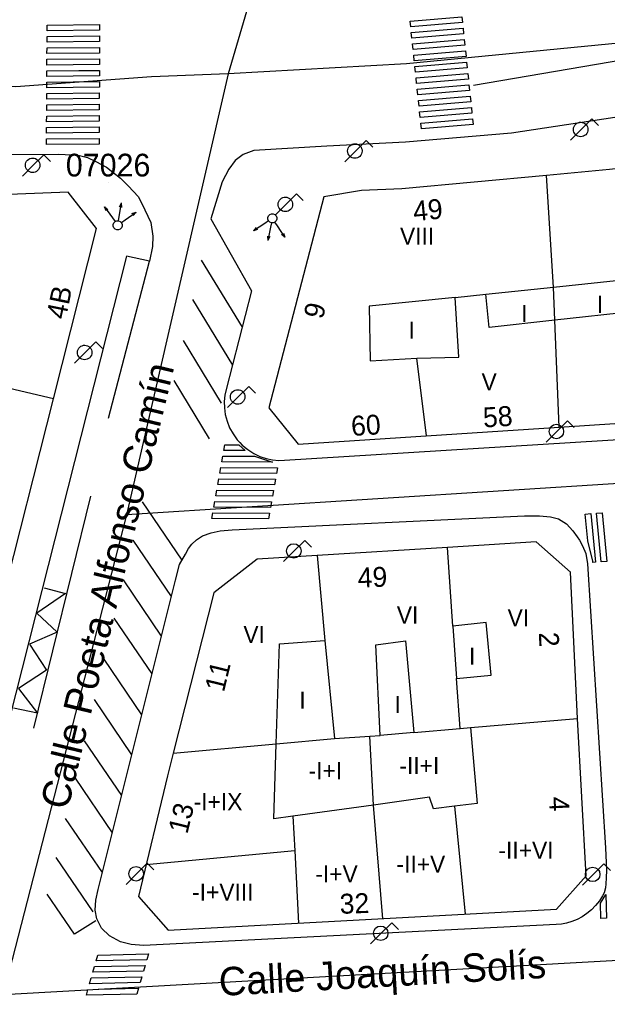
# Model space of a CAD drawing. Extents: x 282771 to 285132, y 4823109 to 4825496.
# Drawn here: x 285025.8 to 285077.5, y 4823199.9 to 4823286 of the extents above; entities that cross this region are included whole.
import ezdxf

# ---------------------------------------------------------------- set-up
doc = ezdxf.new("R2010")
doc.units = 0
for name, color, linetype in [('ACERA-BORDILLO', 7, 'Continuous'), ('APARCAMIENTO', 7, 'Continuous'), ('CALLE-EJE', 7, 'Continuous'), ('CALLE-TEXTO', 7, 'Continuous'), ('CARGA_DESCARGA', 7, 'Continuous'), ('EDIFICIO', 7, 'Continuous'), ('FAROLA', 7, 'Continuous'), ('INTERIOR-EDIFICIO', 7, 'Continuous'), ('MEDIANERA', 7, 'Continuous'), ('NUM-LOCAL', 7, 'Continuous'), ('NUM-PORTAL', 7, 'Continuous'), ('PASO-PEATONES', 7, 'Continuous'), ('SEMAFORO', 7, 'Continuous'), ('SENAL-VIARIA', 7, 'Continuous'), ('TXT-ALTURA-EDIFICIO', 7, 'Continuous'), ('VERTICE-RTM', 7, 'Continuous')]:
    doc.layers.add(name, color=color, linetype=linetype)

msp = doc.modelspace()

# ---------------------------------------------------------------- linework, layer by layer
at = {"layer": 'ACERA-BORDILLO'}
for points in [[(285130.1, 4823286.939), (285125.212, 4823286.112), (285080.052, 4823277.722), (285069.015, 4823276.037), (285059.69, 4823275.26), (285052.789, 4823274.918), (285046.368, 4823274.512), (285045.426, 4823274.175), (285044.716, 4823273.659), (285044.148, 4823272.895), (285043.579, 4823271.776), (285042.566, 4823268.506), (285046.156, 4823262.193), (285043.911, 4823253.518)], [(284973.335, 4823280.515), (284975.946, 4823280.08), (284989.535, 4823277.152), (284997.585, 4823275.566), (285004.486, 4823274.604), (285013.438, 4823274.168), (285023.82, 4823274.168), (285029.211, 4823274.208), (285030.92, 4823274.115), (285031.724, 4823273.92), (285032.47, 4823273.564), (285033.394, 4823273.067), (285034.619, 4823272.107), (285035.294, 4823271.414), (285036.202, 4823270.439), (285036.77, 4823269.319), (285037.285, 4823268.199), (285037.48, 4823266.991), (285037.445, 4823266.085), (285037.178, 4823264.788), (285035.154, 4823265.232), (285018.52, 4823199.615)], [(285043.911, 4823253.518), (285043.809, 4823253.011), (285043.759, 4823252.47), (285043.769, 4823251.904), (285043.848, 4823251.322), (285044, 4823250.735), (285044.228, 4823250.159), (285044.53, 4823249.607), (285044.708, 4823249.344), (285044.903, 4823249.093), (285045.114, 4823248.854), (285045.338, 4823248.63), (285045.824, 4823248.23), (285046.348, 4823247.898), (285046.895, 4823247.639), (285047.452, 4823247.453), (285048.007, 4823247.337), (285048.547, 4823247.285), (285049.065, 4823247.29), (285130.1, 4823252.321)], [(285036.639, 4823204.626), (285035.574, 4823204.733), (285034.632, 4823204.964), (285033.673, 4823205.479), (285032.963, 4823206.172), (285032.554, 4823206.972), (285032.394, 4823207.754), (285032.448, 4823208.624), (285032.674, 4823209.571), (285039.47, 4823236.755), (285039.825, 4823238.124), (285040.34, 4823239.048), (285040.624, 4823239.525), (285040.908, 4823239.921), (285041.314, 4823240.307), (285041.852, 4823240.652), (285042.603, 4823240.926), (285043.405, 4823241.079), (285044.453, 4823241.167), (285070.158, 4823242.411), (285071.49, 4823242.398), (285072.432, 4823242.327), (285073.142, 4823242.131), (285073.853, 4823241.705), (285074.403, 4823241.083), (285074.794, 4823240.567), (285074.989, 4823240.283), (285075.274, 4823239.785), (285075.54, 4823239.092), (285075.698, 4823238.197), (285077.292, 4823213.21), (285077.363, 4823211.255), (285077.345, 4823210.58), (285077.32, 4823210.062), (285077.279, 4823209.696), (285077.168, 4823209.27), (285077.022, 4823208.995), (285076.743, 4823208.558), (285076.418, 4823208.15), (285076.053, 4823207.778), (285075.653, 4823207.448), (285075.226, 4823207.164), (285074.78, 4823206.928), (285074.322, 4823206.743), (285073.859, 4823206.606), (285073.4, 4823206.516), (285072.95, 4823206.471), (285036.639, 4823204.626)]]:
    msp.add_lwpolyline(points, dxfattribs=at)
at = {"layer": 'APARCAMIENTO'}
for p, q in [((285041.738, 4823264.873), (285045.325, 4823258.982)), ((285040.953, 4823261.434), (285044.466, 4823255.665)), ((285040.132, 4823257.831), (285043.494, 4823252.31)), ((285039.326, 4823254.295), (285042.434, 4823249.191)), ((285040.042, 4823238.513), (285036.552, 4823243.644)), ((285039.11, 4823235.314), (285035.735, 4823240.276)), ((285038.24, 4823231.834), (285034.884, 4823236.768)), ((285037.408, 4823228.508), (285034.071, 4823233.415)), ((285036.513, 4823224.926), (285033.195, 4823229.804)), ((285035.634, 4823221.411), (285032.336, 4823226.26)), ((285034.736, 4823217.818), (285031.458, 4823222.638)), ((285033.92, 4823214.553), (285030.659, 4823219.347)), ((285033.041, 4823211.039), (285029.8, 4823215.804)), ((285032.235, 4823207.585), (285028.971, 4823212.385))]:
    msp.add_line(p, q, dxfattribs=at)
for points in [[(285027.922, 4823236.088), (285029.787, 4823235.59), (285027.27, 4823233.849), (285029.072, 4823232.169), (285026.617, 4823231.112), (285028.109, 4823228.842), (285025.653, 4823227.225), (285027.332, 4823225.048), (285025.218, 4823225.514)], [(285032.462, 4823206.813), (285030.583, 4823205.628), (285028.187, 4823209.152)]]:
    msp.add_lwpolyline(points, dxfattribs=at)
at = {"layer": 'CALLE-EJE'}
for points in [[(285052.522, 4823309.882), (285044.104, 4823281.253)], [(285130.1, 4823293.793), (285117.254, 4823291.42), (285092.272, 4823286.402), (285078.736, 4823283.989), (285059.787, 4823282.131), (285044.104, 4823281.253)], [(285044.104, 4823281.253), (285037.369, 4823281.016), (285025.419, 4823280.132), (285011.772, 4823280.395), (284998.717, 4823281.608), (284991.692, 4823282.883), (284981.59, 4823285.153), (284975.939, 4823286.713), (284961.257, 4823290.549)], [(285044.104, 4823281.253), (285035.171, 4823242.491)], [(285079.356, 4823245.316), (285035.171, 4823242.491)], [(285035.171, 4823242.491), (285024.311, 4823200.33)], [(285024.311, 4823200.33), (285081.541, 4823203.511)]]:
    msp.add_lwpolyline(points, dxfattribs=at)
at = {"layer": 'CARGA_DESCARGA'}
msp.add_lwpolyline([(285027.922, 4823236.088), (285029.787, 4823235.59), (285027.27, 4823233.849), (285029.072, 4823232.169), (285026.617, 4823231.112), (285028.109, 4823228.842), (285025.653, 4823227.225), (285027.332, 4823225.048), (285025.218, 4823225.514)], dxfattribs=at)
at = {"layer": 'EDIFICIO'}
for points in [[(284964.68, 4823163.769), (284984.55, 4823158.589), (285000.95, 4823154.319), (285004.45, 4823156.429), (285010.811, 4823181.64), (285015.421, 4823199.93), (285020.111, 4823218.53), (285024.091, 4823234.29), (285028.731, 4823252.701), (285032.512, 4823267.671), (285030.032, 4823270.851), (285023.302, 4823270.601), (285016.082, 4823270.711), (285008.402, 4823271.141), (285002.442, 4823271.741), (285000.482, 4823271.941), (284993.742, 4823273.021), (284985.452, 4823274.551), (284978.532, 4823276.19), (284975.382, 4823276.95)], [(285080.512, 4823273.191), (285077.642, 4823272.851), (285072.092, 4823272.331), (285059.372, 4823271.161), (285055.812, 4823271.001), (285052.512, 4823270.451), (285047.672, 4823251.911), (285050.252, 4823248.721), (285073.212, 4823250.201), (285078.102, 4823250.521), (285093.122, 4823251.471), (285108.162, 4823252.422), (285120.702, 4823253.212), (285128.232, 4823253.682), (285130.1, 4823253.8)], [(285042.831, 4823235.641), (285039.251, 4823221.551), (285038.761, 4823219.55), (285036.211, 4823208.95), (285038.821, 4823205.97), (285072.971, 4823207.821), (285075.591, 4823210.761), (285074.831, 4823224.601), (285074.211, 4823237.451), (285071.182, 4823240.121), (285063.391, 4823239.631), (285051.931, 4823238.921), (285046.641, 4823238.591), (285042.831, 4823235.641)]]:
    msp.add_lwpolyline(points, dxfattribs=at)
at = {"layer": 'FAROLA'}
for p, q in [((285076.086, 4823277.308), (285075.146, 4823276.378)), ((285076.676, 4823276.718), (285076.086, 4823277.308)), ((285075.146, 4823276.378), (285074.216, 4823275.438)), ((285056.225, 4823275.405), (285055.285, 4823274.475)), ((285056.815, 4823274.815), (285056.225, 4823275.405)), ((285055.285, 4823274.475), (285054.355, 4823273.535)), ((285027.881, 4823274.154), (285026.941, 4823273.224)), ((285028.471, 4823273.564), (285027.881, 4823274.154)), ((285026.941, 4823273.224), (285026.011, 4823272.284)), ((285050.112, 4823270.721), (285049.172, 4823269.791)), ((285050.702, 4823270.131), (285050.112, 4823270.721)), ((285049.172, 4823269.791), (285048.242, 4823268.851)), ((285032.462, 4823257.701), (285031.522, 4823256.771)), ((285033.052, 4823257.111), (285032.462, 4823257.701)), ((285031.522, 4823256.771), (285030.592, 4823255.831)), ((285045.912, 4823253.791), (285044.972, 4823252.861)), ((285046.502, 4823253.201), (285045.912, 4823253.791)), ((285044.972, 4823252.861), (285044.042, 4823251.921)), ((285073.943, 4823250.753), (285073.003, 4823249.823)), ((285074.533, 4823250.163), (285073.943, 4823250.753)), ((285073.003, 4823249.823), (285072.073, 4823248.883)), ((285050.849, 4823240.25), (285049.909, 4823239.32)), ((285051.439, 4823239.66), (285050.849, 4823240.25)), ((285049.909, 4823239.32), (285048.979, 4823238.38)), ((285036.985, 4823211.87), (285036.045, 4823210.94)), ((285037.575, 4823211.28), (285036.985, 4823211.87)), ((285077.133, 4823211.816), (285076.193, 4823210.886)), ((285077.723, 4823211.226), (285077.133, 4823211.816)), ((285036.045, 4823210.94), (285035.115, 4823210)), ((285076.193, 4823210.886), (285075.263, 4823209.946)), ((285058.493, 4823206.638), (285057.553, 4823205.708)), ((285059.083, 4823206.048), (285058.493, 4823206.638)), ((285057.553, 4823205.708), (285056.623, 4823204.768))]:
    msp.add_line(p, q, dxfattribs=at)
for centre in [(285072.963, 4823249.823), (285049.869, 4823239.32), (285036.005, 4823210.94), (285076.153, 4823210.886), (285057.513, 4823205.708)]:
    msp.add_circle(centre, 0.638, dxfattribs=at)
for centre, major_axis in [((285075.106, 4823276.378), (0.364, 0.523)), ((285055.245, 4823274.475), (0.364, 0.523)), ((285026.901, 4823273.224), (0.365, 0.523)), ((285049.132, 4823269.791), (0.364, 0.523)), ((285031.482, 4823256.771), (0.365, 0.523)), ((285044.932, 4823252.861), (0.365, 0.523))]:
    msp.add_ellipse(centre, major_axis=major_axis, ratio=0.999979, dxfattribs=at)
at = {"layer": 'INTERIOR-EDIFICIO'}
for points in [[(285066.762, 4823261.891), (285072.712, 4823262.521), (285079.612, 4823263.231), (285079.822, 4823260.371), (285072.822, 4823259.601), (285067.062, 4823258.961), (285066.762, 4823261.891)], [(285060.702, 4823256.281), (285064.392, 4823256.361), (285064.072, 4823261.611), (285056.502, 4823260.841), (285056.592, 4823256.021), (285060.702, 4823256.281)], [(285063.871, 4823232.721), (285064.191, 4823228.101), (285067.241, 4823228.411), (285066.781, 4823233.021), (285063.871, 4823232.721)], [(285053.461, 4823222.831), (285056.561, 4823223.031), (285057.471, 4823223.111), (285057.081, 4823231.071), (285059.691, 4823231.411), (285060.431, 4823223.371), (285064.491, 4823223.711), (285065.401, 4823223.791), (285066.011, 4823217.121), (285064.001, 4823216.871), (285062.161, 4823216.651), (285061.801, 4823217.681), (285056.881, 4823216.981), (285049.791, 4823215.991), (285048.101, 4823215.761), (285048.311, 4823222.371), (285048.601, 4823231.161), (285052.601, 4823231.441), (285053.461, 4823222.831)]]:
    msp.add_lwpolyline(points, dxfattribs=at)
at = {"layer": 'MEDIANERA'}
for p, q in [((285064.072, 4823261.611), (285066.762, 4823261.891)), ((285061.542, 4823249.451), (285060.702, 4823256.281)), ((285063.871, 4823232.721), (285063.391, 4823239.631)), ((285051.931, 4823238.921), (285052.601, 4823231.441)), ((285064.491, 4823223.711), (285064.191, 4823228.101)), ((285065.401, 4823223.791), (285074.831, 4823224.601)), ((285060.431, 4823223.371), (285057.471, 4823223.111)), ((285064.001, 4823216.871), (285064.951, 4823207.391)), ((285049.791, 4823215.991), (285049.951, 4823212.961)), ((285049.951, 4823212.961), (285036.881, 4823211.74)), ((285049.951, 4823212.961), (285050.271, 4823206.6))]:
    msp.add_line(p, q, dxfattribs=at)
for points in [[(285073.212, 4823250.201), (285072.822, 4823259.601), (285072.712, 4823262.521), (285072.092, 4823272.331)], [(285028.731, 4823252.701), (285019.461, 4823254.871), (285012.391, 4823256.241)], [(285039.251, 4823221.551), (285048.311, 4823222.371), (285053.461, 4823222.831)], [(285057.691, 4823206.991), (285056.881, 4823216.981), (285056.561, 4823223.031)]]:
    msp.add_lwpolyline(points, dxfattribs=at)
at = {"layer": 'PASO-PEATONES'}
for points in [[(285060.101, 4823285.894), (285064.65, 4823286.268), (285064.702, 4823285.771), (285060.153, 4823285.397)], [(285028.174, 4823285.041), (285028.176, 4823285.542), (285032.795, 4823285.595), (285032.793, 4823285.095)], [(285060.206, 4823284.899), (285064.755, 4823285.273), (285064.807, 4823284.776), (285060.258, 4823284.402)], [(285028.169, 4823284.041), (285028.171, 4823284.541), (285032.791, 4823284.595), (285032.788, 4823284.095)], [(285060.31, 4823283.905), (285064.859, 4823284.279), (285064.911, 4823283.781), (285060.362, 4823283.407)], [(285028.164, 4823283.041), (285028.167, 4823283.541), (285032.786, 4823283.595), (285032.784, 4823283.095)], [(285060.414, 4823282.91), (285064.963, 4823283.284), (285065.016, 4823282.786), (285060.467, 4823282.412)], [(285028.16, 4823282.041), (285028.162, 4823282.541), (285032.781, 4823282.595), (285032.779, 4823282.095)], [(285060.519, 4823281.915), (285065.068, 4823282.289), (285065.12, 4823281.792), (285060.571, 4823281.418)], [(285028.155, 4823281.041), (285028.157, 4823281.541), (285030.953, 4823281.573), (285032.776, 4823281.551), (285032.774, 4823281.094)], [(285028.15, 4823280.041), (285028.153, 4823280.541), (285032.772, 4823280.594), (285032.77, 4823280.094)], [(285060.623, 4823280.92), (285065.172, 4823281.294), (285065.224, 4823280.797), (285060.675, 4823280.423)], [(285028.146, 4823279.041), (285028.148, 4823279.541), (285032.767, 4823279.594), (285032.765, 4823279.094)], [(285060.727, 4823279.925), (285065.277, 4823280.299), (285065.329, 4823279.802), (285060.78, 4823279.428)], [(285060.832, 4823278.931), (285065.381, 4823279.305), (285065.433, 4823278.807), (285060.884, 4823278.433)], [(285028.141, 4823278.041), (285028.143, 4823278.541), (285032.762, 4823278.594), (285032.76, 4823278.094)], [(285060.936, 4823277.936), (285065.485, 4823278.31), (285065.537, 4823277.812), (285060.988, 4823277.438)], [(285028.136, 4823277.04), (285028.138, 4823277.54), (285032.758, 4823277.594), (285032.755, 4823277.094)], [(285061.041, 4823276.941), (285065.59, 4823277.315), (285065.642, 4823276.818), (285061.093, 4823276.444)], [(285028.131, 4823276.04), (285028.134, 4823276.54), (285032.753, 4823276.594), (285032.751, 4823276.094)], [(285028.127, 4823275.04), (285028.129, 4823275.54), (285032.748, 4823275.594), (285032.746, 4823275.094)], [(285043.705, 4823248.164), (285043.793, 4823248.664), (285045.033, 4823248.655), (285045.6, 4823248.152)], [(285043.529, 4823247.165), (285043.617, 4823247.665), (285046.402, 4823247.646), (285048.009, 4823247.135)], [(285043.354, 4823246.166), (285043.441, 4823246.666), (285048.448, 4823246.632), (285048.361, 4823246.133)], [(285043.178, 4823245.168), (285043.266, 4823245.667), (285048.273, 4823245.634), (285048.185, 4823245.134)], [(285043.002, 4823244.169), (285043.09, 4823244.668), (285048.097, 4823244.635), (285048.009, 4823244.135)], [(285042.827, 4823243.17), (285042.914, 4823243.669), (285047.921, 4823243.636), (285047.834, 4823243.136)], [(285042.651, 4823242.171), (285042.739, 4823242.67), (285047.746, 4823242.637), (285047.658, 4823242.138)], [(285075.498, 4823242.565), (285075.994, 4823242.6), (285076.411, 4823238.321), (285076.183, 4823238.304), (285076.175, 4823238.418), (285075.725, 4823240.21)], [(285076.495, 4823242.636), (285076.994, 4823242.671), (285077.408, 4823238.391), (285076.91, 4823238.356)], [(285076.837, 4823208.346), (285077.318, 4823209.123), (285077.369, 4823207.038), (285076.87, 4823207.012)], [(285032.499, 4823203.291), (285032.644, 4823203.794), (285037.086, 4823203.889), (285036.941, 4823203.386)], [(285032.208, 4823202.285), (285032.354, 4823202.788), (285036.795, 4823202.882), (285036.65, 4823202.379)], [(285031.918, 4823201.278), (285032.063, 4823201.781), (285036.505, 4823201.876), (285036.36, 4823201.373)], [(285031.628, 4823200.272), (285031.764, 4823200.744), (285032.653, 4823200.794), (285036.215, 4823200.87), (285036.07, 4823200.366)]]:
    msp.add_lwpolyline(points, close=True, dxfattribs=at)
at = {"layer": 'SEMAFORO'}
for p, q in [((285033.215, 4823269.576), (285033.915, 4823268.601)), ((285033.215, 4823269.576), (285033.518, 4823269.325)), ((285033.356, 4823269.209), (285033.215, 4823269.576)), ((285034.51, 4823268.732), (285034.705, 4823269.919)), ((285034.531, 4823269.56), (285034.705, 4823269.919)), ((285034.754, 4823269.524), (285034.705, 4823269.919)), ((285033.915, 4823268.601), (285034.148, 4823268.276)), ((285034.446, 4823268.342), (285034.51, 4823268.732)), ((285034.707, 4823268.184), (285035.031, 4823268.418)), ((285035.031, 4823268.418), (285036.006, 4823269.117)), ((285035.639, 4823268.977), (285036.006, 4823269.117)), ((285035.756, 4823268.815), (285036.006, 4823269.117)), ((285047.314, 4823268.12), (285046.314, 4823267.458)), ((285046.575, 4823267.751), (285046.314, 4823267.458)), ((285046.686, 4823267.584), (285046.314, 4823267.458)), ((285047.648, 4823268.34), (285047.314, 4823268.12)), ((285047.824, 4823267.785), (285047.584, 4823266.607)), ((285047.903, 4823268.173), (285047.824, 4823267.785)), ((285048.423, 4823267.894), (285048.202, 4823268.227)), ((285049.085, 4823266.893), (285048.423, 4823267.894)), ((285047.549, 4823267.004), (285047.584, 4823266.607)), ((285047.771, 4823266.959), (285047.584, 4823266.607)), ((285049.085, 4823266.893), (285048.792, 4823267.155)), ((285048.959, 4823267.265), (285049.085, 4823266.893))]:
    msp.add_line(p, q, dxfattribs=at)
for centre, major_axis in [((285034.382, 4823267.951), (0.229, 0.328)), ((285047.982, 4823268.561), (-0.229, -0.328))]:
    msp.add_ellipse(centre, major_axis=major_axis, ratio=0.999979, dxfattribs=at)
at = {"layer": 'SENAL-VIARIA'}
for p, q in [((285033.59, 4823251.008), (285037.178, 4823264.788)), ((285031.994, 4823244.142), (285026.99, 4823223.734))]:
    msp.add_line(p, q, dxfattribs=at)
msp.add_lwpolyline([(285065.689, 4823280.256), (285083.694, 4823283.358), (285106.757, 4823287.712), (285120.302, 4823290.269), (285126.927, 4823291.489), (285130.1, 4823292.007)], dxfattribs=at)
at = {"layer": 'VERTICE-RTM'}
msp.add_line((285033.542, 4823271.741), (285033.542, 4823271.741), dxfattribs=at)

# ---------------------------------------------------------------- texts
at = {"layer": 'CALLE-TEXTO'}
for s, rotation, p in [('Calle Poeta Alfonso Camín', 76.48345, (285029.991, 4823216.474)), ('Calle Joaquín Solís', 3.18097, (285043.351, 4823200.195))]:
    msp.add_text(s, height=2.5, rotation=rotation, dxfattribs=at).set_placement(p)
at = {"layer": 'NUM-LOCAL'}
for s, rotation, p in [('4B', 78.33959, (285029.808, 4823259.608)), ('32', 1.8906, (285053.932, 4823207.417))]:
    msp.add_text(s, height=1.75, rotation=rotation, dxfattribs=at).set_placement(p)
at = {"layer": 'NUM-PORTAL'}
for s, rotation, p in [('49', 5.64062, (285060.447, 4823268.305)), ('9', 76.37962, (285052.416, 4823259.626)), ('58', 3.68879, (285066.561, 4823250.172)), ('60', 3.68879, (285054.963, 4823249.422)), ('49', 1.8906, (285055.515, 4823236.101)), ('2', 272.86945, (285071.413, 4823232.146)), ('11', 76.37962, (285043.722, 4823226.842)), ('4', 272.86945, (285072.311, 4823217.685)), ('13', 76.37962, (285040.505, 4823214.371))]:
    msp.add_text(s, height=1.75, rotation=rotation, dxfattribs=at).set_placement(p)
at = {"layer": 'TXT-ALTURA-EDIFICIO'}
for s, rotation, p in [('VIII', 0.00059, (285059.211, 4823266.251)), ('I', 0.00059, (285076.521, 4823260.251)), ('I', 0.00059, (285069.861, 4823259.441)), ('I', 0.00059, (285059.961, 4823257.991)), ('V', 0.00059, (285066.383, 4823253.441)), ('VI', 0.00059, (285058.932, 4823232.941)), ('VI', 0.00059, (285068.672, 4823232.691)), ('VI', 0.00059, (285045.437, 4823231.237)), ('I', 0.00059, (285065.28, 4823229.321)), ('I', 0.00059, (285050.36, 4823225.461)), ('I', 0.00059, (285058.72, 4823225.071)), ('-II+I', 0.00058, (285059.154, 4823219.699)), ('-I+I', 0.00058, (285051.168, 4823219.258)), ('-I+IX', 0.00058, (285041.062, 4823216.53)), ('-II+VI', 0.00058, (285067.869, 4823212.261)), ('-II+V', 0.00058, (285058.9, 4823211.041)), ('-I+V', 0.00058, (285051.76, 4823210.181)), ('-I+VIII', 0.00058, (285040.928, 4823208.58))]:
    msp.add_text(s, height=1.5, rotation=rotation, dxfattribs=at).set_placement(p)
at = {"layer": 'VERTICE-RTM'}
msp.add_text('07026', height=2, rotation=0.00059, dxfattribs=at).set_placement((285029.822, 4823272.241))

doc.saveas('drawing.dxf')
